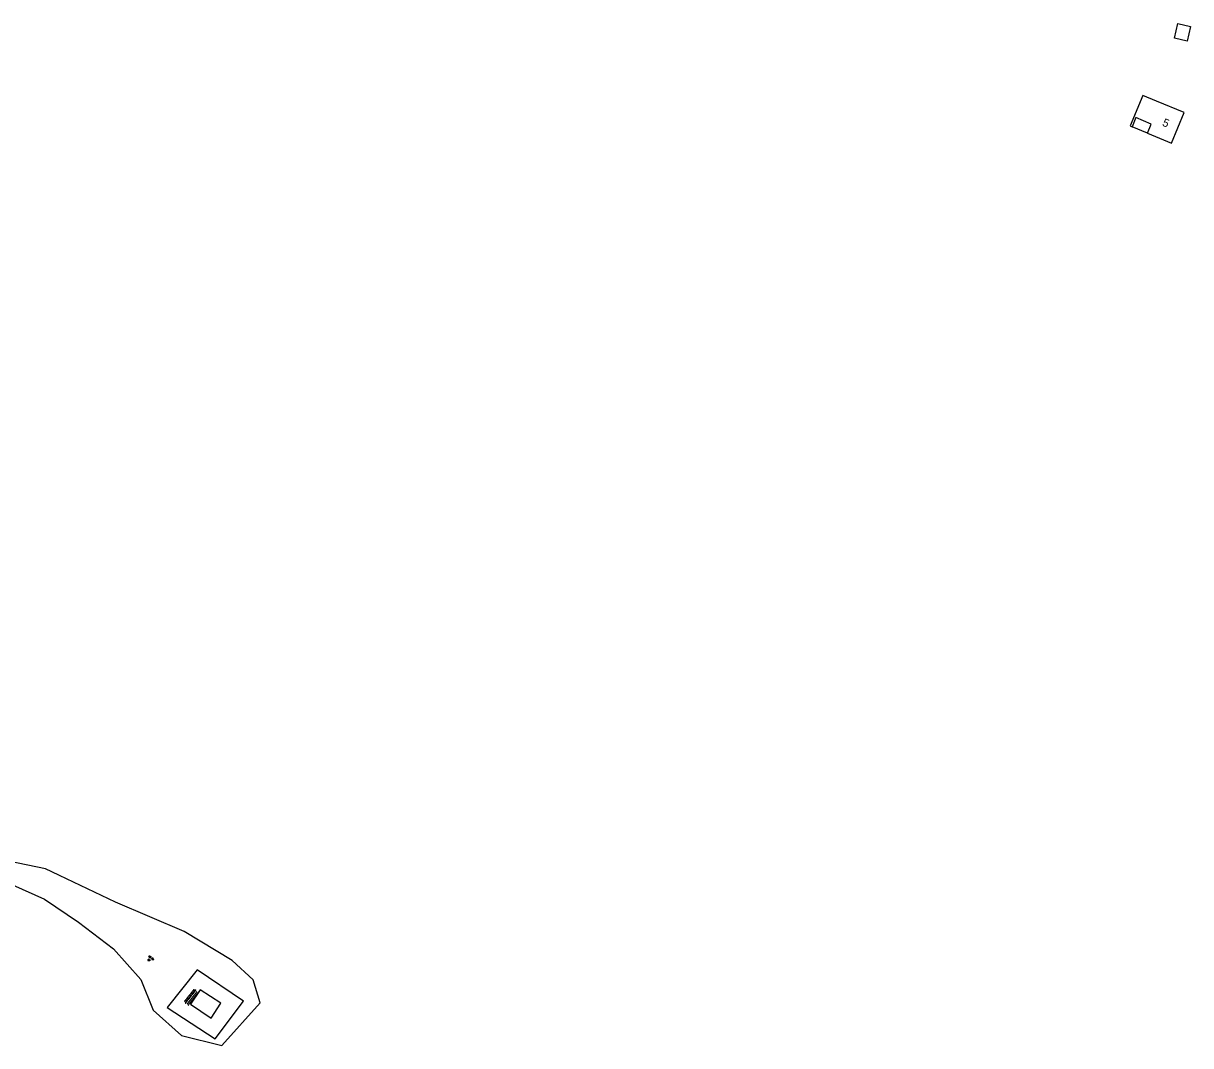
# Model space of a CAD drawing. Extents: x 128999 to 131010, y 395498 to 399007.
# Drawn here: x 129389.8 to 129535.6, y 395721.9 to 395849.6 of the extents above; entities that cross this region are included whole.
import ezdxf

# ---------------------------------------------------------------- set-up
doc = ezdxf.new("R2010")
doc.units = 0
for name, color, linetype in [('gg-anno-huisnummerreeks BGT', 7, 'Continuous'), ('gg-bbg-bijgebouw', 7, 'Continuous'), ('gg-bbg-hoofdgebouw', 7, 'Continuous'), ('gg-bbg-onder overbouw', 7, 'Continuous'), ('gg-bbg-pand overbouw', 7, 'Continuous'), ('gg-knt-onverhard', 7, 'Continuous'), ('gg-kwrk-betonelement', 7, 'Continuous'), ('gt-symb-groenvak', 7, 'Continuous'), ('gt-symb-overige verharding', 7, 'Continuous')]:
    doc.layers.add(name, color=color, linetype=linetype)

# ---------------------------------------------------------------- blocks, each defined once
blk = doc.blocks.new('gt0-GRVAK')
at = {"layer": 'gt-symb-groenvak'}
for p, q in [((-0.11, 0.19), (-0.23, 0.24)), ((-0.18, 0.15), (0.09, 0.15)), ((-0.09, 0.21), (-0.16, 0.32)), ((-0.05, 0.21), (-0.05, 0.39)), ((0, 0.21), (0.06, 0.32)), ((0.01, 0.19), (0.13, 0.24)), ((0.26, -0.05), (0.2, 0.06)), ((0.31, -0.05), (0.31, 0.13)), ((0.35, -0.05), (0.41, 0.06)), ((-0.24, -0.23), (-0.36, -0.18)), ((-0.32, -0.26), (-0.05, -0.26)), ((-0.23, -0.21), (-0.29, -0.1)), ((-0.18, -0.2), (-0.18, -0.02)), ((-0.14, -0.21), (-0.07, -0.1)), ((-0.12, -0.23), (0, -0.18)), ((0.24, -0.07), (0.12, -0.02)), ((0.17, -0.11), (0.44, -0.11)), ((0.37, -0.07), (0.49, -0.02))]:
    blk.add_line(p, q, dxfattribs=at)
blk = doc.blocks.new('gt0-OVH')
at = {"layer": 'gt-symb-overige verharding'}
for points in [[(-0.97, 0.3), (-0.97, 0.31), (-0.96, 0.32), (-0.97, 0.33), (-0.97, 0.34), (-0.98, 0.35), (-0.99, 0.35), (-1, 0.36), (-1.01, 0.35), (-1.02, 0.35), (-1.03, 0.34), (-1.03, 0.33), (-1.04, 0.32), (-1.03, 0.31), (-1.03, 0.3), (-1.02, 0.29), (-1.01, 0.29), (-1, 0.28), (-0.99, 0.29), (-0.98, 0.29)], [(-0.87, 0.11), (-0.87, 0.12), (-0.86, 0.13), (-0.87, 0.14), (-0.87, 0.15), (-0.88, 0.16), (-0.89, 0.16), (-0.9, 0.16), (-0.91, 0.16), (-0.92, 0.16), (-0.93, 0.15), (-0.93, 0.14), (-0.94, 0.13), (-0.93, 0.12), (-0.93, 0.11), (-0.92, 0.1), (-0.91, 0.09), (-0.9, 0.09), (-0.89, 0.09), (-0.88, 0.1)], [(-0.77, 0.3), (-0.77, 0.31), (-0.76, 0.32), (-0.77, 0.33), (-0.77, 0.34), (-0.78, 0.35), (-0.79, 0.35), (-0.8, 0.36), (-0.81, 0.35), (-0.82, 0.35), (-0.83, 0.34), (-0.83, 0.33), (-0.84, 0.32), (-0.83, 0.31), (-0.83, 0.3), (-0.82, 0.29), (-0.81, 0.29), (-0.8, 0.28), (-0.79, 0.29), (-0.78, 0.29)], [(-0.67, 0.11), (-0.67, 0.12), (-0.66, 0.13), (-0.67, 0.14), (-0.67, 0.15), (-0.68, 0.16), (-0.69, 0.16), (-0.7, 0.16), (-0.71, 0.16), (-0.72, 0.16), (-0.73, 0.15), (-0.73, 0.14), (-0.74, 0.13), (-0.73, 0.12), (-0.73, 0.11), (-0.72, 0.1), (-0.71, 0.09), (-0.7, 0.09), (-0.69, 0.09), (-0.68, 0.1)], [(-0.57, 0.3), (-0.57, 0.31), (-0.56, 0.32), (-0.57, 0.33), (-0.57, 0.34), (-0.58, 0.35), (-0.59, 0.35), (-0.6, 0.36), (-0.61, 0.35), (-0.62, 0.35), (-0.63, 0.34), (-0.63, 0.33), (-0.64, 0.32), (-0.63, 0.31), (-0.63, 0.3), (-0.62, 0.29), (-0.61, 0.29), (-0.6, 0.28), (-0.59, 0.29), (-0.58, 0.29)], [(-0.47, 0.11), (-0.47, 0.12), (-0.46, 0.13), (-0.47, 0.14), (-0.47, 0.15), (-0.48, 0.16), (-0.49, 0.16), (-0.5, 0.16), (-0.51, 0.16), (-0.52, 0.16), (-0.53, 0.15), (-0.53, 0.14), (-0.54, 0.13), (-0.53, 0.12), (-0.53, 0.11), (-0.52, 0.1), (-0.51, 0.09), (-0.5, 0.09), (-0.49, 0.09), (-0.48, 0.1)], [(-0.37, 0.3), (-0.37, 0.31), (-0.36, 0.32), (-0.37, 0.33), (-0.37, 0.34), (-0.38, 0.35), (-0.39, 0.35), (-0.4, 0.36), (-0.41, 0.35), (-0.42, 0.35), (-0.43, 0.34), (-0.43, 0.33), (-0.44, 0.32), (-0.43, 0.31), (-0.43, 0.3), (-0.42, 0.29), (-0.41, 0.29), (-0.4, 0.28), (-0.39, 0.29), (-0.38, 0.29)], [(-0.27, 0.11), (-0.27, 0.12), (-0.26, 0.13), (-0.27, 0.14), (-0.27, 0.15), (-0.28, 0.16), (-0.29, 0.16), (-0.3, 0.16), (-0.31, 0.16), (-0.32, 0.16), (-0.33, 0.15), (-0.33, 0.14), (-0.34, 0.13), (-0.33, 0.12), (-0.33, 0.11), (-0.32, 0.1), (-0.31, 0.09), (-0.3, 0.09), (-0.29, 0.09), (-0.28, 0.1)], [(-0.17, 0.3), (-0.17, 0.31), (-0.16, 0.32), (-0.17, 0.33), (-0.17, 0.34), (-0.18, 0.35), (-0.19, 0.35), (-0.2, 0.36), (-0.21, 0.35), (-0.22, 0.35), (-0.23, 0.34), (-0.23, 0.33), (-0.24, 0.32), (-0.23, 0.31), (-0.23, 0.3), (-0.22, 0.29), (-0.21, 0.29), (-0.2, 0.28), (-0.19, 0.29), (-0.18, 0.29)], [(-0.07, 0.11), (-0.07, 0.12), (-0.06, 0.13), (-0.07, 0.14), (-0.07, 0.15), (-0.08, 0.16), (-0.09, 0.16), (-0.1, 0.16), (-0.11, 0.16), (-0.12, 0.16), (-0.13, 0.15), (-0.13, 0.14), (-0.14, 0.13), (-0.13, 0.12), (-0.13, 0.11), (-0.12, 0.1), (-0.11, 0.09), (-0.1, 0.09), (-0.09, 0.09), (-0.08, 0.1)], [(0.03, 0.3), (0.03, 0.31), (0.04, 0.32), (0.03, 0.33), (0.03, 0.34), (0.02, 0.35), (0.01, 0.35), (0, 0.36), (-0.01, 0.35), (-0.02, 0.35), (-0.03, 0.34), (-0.03, 0.33), (-0.04, 0.32), (-0.03, 0.31), (-0.03, 0.3), (-0.02, 0.29), (-0.01, 0.29), (0, 0.28), (0.01, 0.29), (0.02, 0.29)], [(0.13, 0.11), (0.13, 0.12), (0.14, 0.13), (0.13, 0.14), (0.13, 0.15), (0.12, 0.16), (0.11, 0.16), (0.1, 0.16), (0.09, 0.16), (0.08, 0.16), (0.07, 0.15), (0.07, 0.14), (0.06, 0.13), (0.07, 0.12), (0.07, 0.11), (0.08, 0.1), (0.09, 0.09), (0.1, 0.09), (0.11, 0.09), (0.12, 0.1)], [(0.23, 0.3), (0.23, 0.31), (0.24, 0.32), (0.23, 0.33), (0.23, 0.34), (0.22, 0.35), (0.21, 0.35), (0.2, 0.36), (0.19, 0.35), (0.18, 0.35), (0.17, 0.34), (0.17, 0.33), (0.16, 0.32), (0.17, 0.31), (0.17, 0.3), (0.18, 0.29), (0.19, 0.29), (0.2, 0.28), (0.21, 0.29), (0.22, 0.29)], [(0.33, 0.11), (0.33, 0.12), (0.34, 0.13), (0.33, 0.14), (0.33, 0.15), (0.32, 0.16), (0.31, 0.16), (0.3, 0.16), (0.29, 0.16), (0.28, 0.16), (0.27, 0.15), (0.27, 0.14), (0.26, 0.13), (0.27, 0.12), (0.27, 0.11), (0.28, 0.1), (0.29, 0.09), (0.3, 0.09), (0.31, 0.09), (0.32, 0.1)], [(0.43, 0.3), (0.43, 0.31), (0.44, 0.32), (0.43, 0.33), (0.43, 0.34), (0.42, 0.35), (0.41, 0.35), (0.4, 0.36), (0.39, 0.35), (0.38, 0.35), (0.37, 0.34), (0.37, 0.33), (0.36, 0.32), (0.37, 0.31), (0.37, 0.3), (0.38, 0.29), (0.39, 0.29), (0.4, 0.28), (0.41, 0.29), (0.42, 0.29)], [(0.53, 0.11), (0.53, 0.12), (0.54, 0.13), (0.53, 0.14), (0.53, 0.15), (0.52, 0.16), (0.51, 0.16), (0.5, 0.16), (0.49, 0.16), (0.48, 0.16), (0.47, 0.15), (0.47, 0.14), (0.46, 0.13), (0.47, 0.12), (0.47, 0.11), (0.48, 0.1), (0.49, 0.09), (0.5, 0.09), (0.51, 0.09), (0.52, 0.1)], [(0.63, 0.3), (0.63, 0.31), (0.64, 0.32), (0.63, 0.33), (0.63, 0.34), (0.62, 0.35), (0.61, 0.35), (0.6, 0.36), (0.59, 0.35), (0.58, 0.35), (0.57, 0.34), (0.57, 0.33), (0.56, 0.32), (0.57, 0.31), (0.57, 0.3), (0.58, 0.29), (0.59, 0.29), (0.6, 0.28), (0.61, 0.29), (0.62, 0.29)], [(0.73, 0.11), (0.73, 0.12), (0.74, 0.13), (0.73, 0.14), (0.73, 0.15), (0.72, 0.16), (0.71, 0.16), (0.7, 0.16), (0.69, 0.16), (0.68, 0.16), (0.67, 0.15), (0.67, 0.14), (0.66, 0.13), (0.67, 0.12), (0.67, 0.11), (0.68, 0.1), (0.69, 0.09), (0.7, 0.09), (0.71, 0.09), (0.72, 0.1)], [(0.83, 0.3), (0.83, 0.31), (0.84, 0.32), (0.83, 0.33), (0.83, 0.34), (0.82, 0.35), (0.81, 0.35), (0.8, 0.36), (0.79, 0.35), (0.78, 0.35), (0.77, 0.34), (0.77, 0.33), (0.76, 0.32), (0.77, 0.31), (0.77, 0.3), (0.78, 0.29), (0.79, 0.29), (0.8, 0.28), (0.81, 0.29), (0.82, 0.29)], [(0.93, 0.11), (0.93, 0.12), (0.94, 0.13), (0.93, 0.14), (0.93, 0.15), (0.92, 0.16), (0.91, 0.16), (0.9, 0.16), (0.89, 0.16), (0.88, 0.16), (0.87, 0.15), (0.87, 0.14), (0.86, 0.13), (0.87, 0.12), (0.87, 0.11), (0.88, 0.1), (0.89, 0.09), (0.9, 0.09), (0.91, 0.09), (0.92, 0.1)], [(1.03, 0.3), (1.03, 0.31), (1.04, 0.32), (1.03, 0.33), (1.03, 0.34), (1.02, 0.35), (1.01, 0.35), (1, 0.36), (0.99, 0.35), (0.98, 0.35), (0.97, 0.34), (0.97, 0.33), (0.96, 0.32), (0.97, 0.31), (0.97, 0.3), (0.98, 0.29), (0.99, 0.29), (1, 0.28), (1.01, 0.29), (1.02, 0.29)], [(-0.97, -0.14), (-0.97, -0.13), (-0.96, -0.12), (-0.97, -0.11), (-0.97, -0.1), (-0.98, -0.09), (-0.99, -0.09), (-1, -0.08), (-1.01, -0.09), (-1.02, -0.09), (-1.03, -0.1), (-1.03, -0.11), (-1.04, -0.12), (-1.03, -0.13), (-1.03, -0.14), (-1.02, -0.15), (-1.01, -0.15), (-1, -0.16), (-0.99, -0.15), (-0.98, -0.15)], [(-0.87, -0.33), (-0.87, -0.32), (-0.86, -0.31), (-0.87, -0.3), (-0.87, -0.29), (-0.88, -0.28), (-0.89, -0.28), (-0.9, -0.28), (-0.91, -0.28), (-0.92, -0.28), (-0.93, -0.29), (-0.93, -0.3), (-0.94, -0.31), (-0.93, -0.32), (-0.93, -0.33), (-0.92, -0.34), (-0.91, -0.35), (-0.9, -0.35), (-0.89, -0.35), (-0.88, -0.34)], [(-0.77, -0.14), (-0.77, -0.13), (-0.76, -0.12), (-0.77, -0.11), (-0.77, -0.1), (-0.78, -0.09), (-0.79, -0.09), (-0.8, -0.08), (-0.81, -0.09), (-0.82, -0.09), (-0.83, -0.1), (-0.83, -0.11), (-0.84, -0.12), (-0.83, -0.13), (-0.83, -0.14), (-0.82, -0.15), (-0.81, -0.15), (-0.8, -0.16), (-0.79, -0.15), (-0.78, -0.15)], [(-0.67, -0.33), (-0.67, -0.32), (-0.66, -0.31), (-0.67, -0.3), (-0.67, -0.29), (-0.68, -0.28), (-0.69, -0.28), (-0.7, -0.28), (-0.71, -0.28), (-0.72, -0.28), (-0.73, -0.29), (-0.73, -0.3), (-0.74, -0.31), (-0.73, -0.32), (-0.73, -0.33), (-0.72, -0.34), (-0.71, -0.35), (-0.7, -0.35), (-0.69, -0.35), (-0.68, -0.34)], [(-0.57, -0.14), (-0.57, -0.13), (-0.56, -0.12), (-0.57, -0.11), (-0.57, -0.1), (-0.58, -0.09), (-0.59, -0.09), (-0.6, -0.08), (-0.61, -0.09), (-0.62, -0.09), (-0.63, -0.1), (-0.63, -0.11), (-0.64, -0.12), (-0.63, -0.13), (-0.63, -0.14), (-0.62, -0.15), (-0.61, -0.15), (-0.6, -0.16), (-0.59, -0.15), (-0.58, -0.15)], [(-0.47, -0.33), (-0.47, -0.32), (-0.46, -0.31), (-0.47, -0.3), (-0.47, -0.29), (-0.48, -0.28), (-0.49, -0.28), (-0.5, -0.28), (-0.51, -0.28), (-0.52, -0.28), (-0.53, -0.29), (-0.53, -0.3), (-0.54, -0.31), (-0.53, -0.32), (-0.53, -0.33), (-0.52, -0.34), (-0.51, -0.35), (-0.5, -0.35), (-0.49, -0.35), (-0.48, -0.34)], [(-0.37, -0.14), (-0.37, -0.13), (-0.36, -0.12), (-0.37, -0.11), (-0.37, -0.1), (-0.38, -0.09), (-0.39, -0.09), (-0.4, -0.08), (-0.41, -0.09), (-0.42, -0.09), (-0.43, -0.1), (-0.43, -0.11), (-0.44, -0.12), (-0.43, -0.13), (-0.43, -0.14), (-0.42, -0.15), (-0.41, -0.15), (-0.4, -0.16), (-0.39, -0.15), (-0.38, -0.15)], [(-0.27, -0.33), (-0.27, -0.32), (-0.26, -0.31), (-0.27, -0.3), (-0.27, -0.29), (-0.28, -0.28), (-0.29, -0.28), (-0.3, -0.28), (-0.31, -0.28), (-0.32, -0.28), (-0.33, -0.29), (-0.33, -0.3), (-0.34, -0.31), (-0.33, -0.32), (-0.33, -0.33), (-0.32, -0.34), (-0.31, -0.35), (-0.3, -0.35), (-0.29, -0.35), (-0.28, -0.34)], [(-0.17, -0.14), (-0.17, -0.13), (-0.16, -0.12), (-0.17, -0.11), (-0.17, -0.1), (-0.18, -0.09), (-0.19, -0.09), (-0.2, -0.08), (-0.21, -0.09), (-0.22, -0.09), (-0.23, -0.1), (-0.23, -0.11), (-0.24, -0.12), (-0.23, -0.13), (-0.23, -0.14), (-0.22, -0.15), (-0.21, -0.15), (-0.2, -0.16), (-0.19, -0.15), (-0.18, -0.15)], [(-0.07, -0.33), (-0.07, -0.32), (-0.06, -0.31), (-0.07, -0.3), (-0.07, -0.29), (-0.08, -0.28), (-0.09, -0.28), (-0.1, -0.28), (-0.11, -0.28), (-0.12, -0.28), (-0.13, -0.29), (-0.13, -0.3), (-0.14, -0.31), (-0.13, -0.32), (-0.13, -0.33), (-0.12, -0.34), (-0.11, -0.35), (-0.1, -0.35), (-0.09, -0.35), (-0.08, -0.34)], [(0.03, -0.14), (0.03, -0.13), (0.04, -0.12), (0.03, -0.11), (0.03, -0.1), (0.02, -0.09), (0.01, -0.09), (0, -0.08), (-0.01, -0.09), (-0.02, -0.09), (-0.03, -0.1), (-0.03, -0.11), (-0.04, -0.12), (-0.03, -0.13), (-0.03, -0.14), (-0.02, -0.15), (-0.01, -0.15), (0, -0.16), (0.01, -0.15), (0.02, -0.15)], [(0.13, -0.33), (0.13, -0.32), (0.14, -0.31), (0.13, -0.3), (0.13, -0.29), (0.12, -0.28), (0.11, -0.28), (0.1, -0.28), (0.09, -0.28), (0.08, -0.28), (0.07, -0.29), (0.07, -0.3), (0.06, -0.31), (0.07, -0.32), (0.07, -0.33), (0.08, -0.34), (0.09, -0.35), (0.1, -0.35), (0.11, -0.35), (0.12, -0.34)], [(0.23, -0.14), (0.23, -0.13), (0.24, -0.12), (0.23, -0.11), (0.23, -0.1), (0.22, -0.09), (0.21, -0.09), (0.2, -0.08), (0.19, -0.09), (0.18, -0.09), (0.17, -0.1), (0.17, -0.11), (0.16, -0.12), (0.17, -0.13), (0.17, -0.14), (0.18, -0.15), (0.19, -0.15), (0.2, -0.16), (0.21, -0.15), (0.22, -0.15)], [(0.33, -0.33), (0.33, -0.32), (0.34, -0.31), (0.33, -0.3), (0.33, -0.29), (0.32, -0.28), (0.31, -0.28), (0.3, -0.28), (0.29, -0.28), (0.28, -0.28), (0.27, -0.29), (0.27, -0.3), (0.26, -0.31), (0.27, -0.32), (0.27, -0.33), (0.28, -0.34), (0.29, -0.35), (0.3, -0.35), (0.31, -0.35), (0.32, -0.34)], [(0.43, -0.14), (0.43, -0.13), (0.44, -0.12), (0.43, -0.11), (0.43, -0.1), (0.42, -0.09), (0.41, -0.09), (0.4, -0.08), (0.39, -0.09), (0.38, -0.09), (0.37, -0.1), (0.37, -0.11), (0.36, -0.12), (0.37, -0.13), (0.37, -0.14), (0.38, -0.15), (0.39, -0.15), (0.4, -0.16), (0.41, -0.15), (0.42, -0.15)], [(0.53, -0.33), (0.53, -0.32), (0.54, -0.31), (0.53, -0.3), (0.53, -0.29), (0.52, -0.28), (0.51, -0.28), (0.5, -0.28), (0.49, -0.28), (0.48, -0.28), (0.47, -0.29), (0.47, -0.3), (0.46, -0.31), (0.47, -0.32), (0.47, -0.33), (0.48, -0.34), (0.49, -0.35), (0.5, -0.35), (0.51, -0.35), (0.52, -0.34)], [(0.63, -0.14), (0.63, -0.13), (0.64, -0.12), (0.63, -0.11), (0.63, -0.1), (0.62, -0.09), (0.61, -0.09), (0.6, -0.08), (0.59, -0.09), (0.58, -0.09), (0.57, -0.1), (0.57, -0.11), (0.56, -0.12), (0.57, -0.13), (0.57, -0.14), (0.58, -0.15), (0.59, -0.15), (0.6, -0.16), (0.61, -0.15), (0.62, -0.15)], [(0.73, -0.33), (0.73, -0.32), (0.74, -0.31), (0.73, -0.3), (0.73, -0.29), (0.72, -0.28), (0.71, -0.28), (0.7, -0.28), (0.69, -0.28), (0.68, -0.28), (0.67, -0.29), (0.67, -0.3), (0.66, -0.31), (0.67, -0.32), (0.67, -0.33), (0.68, -0.34), (0.69, -0.35), (0.7, -0.35), (0.71, -0.35), (0.72, -0.34)], [(0.83, -0.14), (0.83, -0.13), (0.84, -0.12), (0.83, -0.11), (0.83, -0.1), (0.82, -0.09), (0.81, -0.09), (0.8, -0.08), (0.79, -0.09), (0.78, -0.09), (0.77, -0.1), (0.77, -0.11), (0.76, -0.12), (0.77, -0.13), (0.77, -0.14), (0.78, -0.15), (0.79, -0.15), (0.8, -0.16), (0.81, -0.15), (0.82, -0.15)], [(0.93, -0.33), (0.93, -0.32), (0.94, -0.31), (0.93, -0.3), (0.93, -0.29), (0.92, -0.28), (0.91, -0.28), (0.9, -0.28), (0.89, -0.28), (0.88, -0.28), (0.87, -0.29), (0.87, -0.3), (0.86, -0.31), (0.87, -0.32), (0.87, -0.33), (0.88, -0.34), (0.89, -0.35), (0.9, -0.35), (0.91, -0.35), (0.92, -0.34)], [(1.03, -0.14), (1.03, -0.13), (1.04, -0.12), (1.03, -0.11), (1.03, -0.1), (1.02, -0.09), (1.01, -0.09), (1, -0.08), (0.99, -0.09), (0.98, -0.09), (0.97, -0.1), (0.97, -0.11), (0.96, -0.12), (0.97, -0.13), (0.97, -0.14), (0.98, -0.15), (0.99, -0.15), (1, -0.16), (1.01, -0.15), (1.02, -0.15)]]:
    blk.add_lwpolyline(points, close=True, dxfattribs=at)

msp = doc.modelspace()

# ---------------------------------------------------------------- linework, layer by layer
at = {"layer": 'gg-bbg-bijgebouw'}
msp.add_lwpolyline([(129535.6, 395849.21), (129535.16, 395847.36), (129533.58, 395847.74), (129534.02, 395849.59), (129535.6, 395849.21)], dxfattribs=at)
at = {"layer": 'gg-bbg-hoofdgebouw'}
msp.add_lwpolyline([(129530.22, 395835.88), (129533.19, 395834.64), (129534.78, 395838.46), (129531.32, 395839.88), (129529.63, 395840.58), (129528.04, 395836.79), (129528.29, 395836.68)], dxfattribs=at)
at = {"layer": 'gg-bbg-onder overbouw'}
msp.add_lwpolyline([(129530.22, 395835.88), (129530.69, 395837.02), (129528.76, 395837.83), (129528.29, 395836.68)], dxfattribs=at)
at = {"layer": 'gg-bbg-pand overbouw'}
msp.add_line((129530.22, 395835.88), (129528.29, 395836.68), dxfattribs=at)
at = {"layer": 'gg-knt-onverhard'}
for points in [[(129388.45, 395742.01), (129392.44, 395740.23), (129396.71, 395737.35), (129401.06, 395734.03), (129404.48, 395730.17), (129406.04, 395726.36), (129409.55, 395723.19), (129414.61, 395721.92), (129419.4, 395727.27), (129418.52, 395730.16), (129415.89, 395732.54), (129409.91, 395736.18), (129401.31, 395739.86), (129392.57, 395744), (129384.49, 395745.68)], [(129413.77, 395722.79), (129417.29, 395727.48), (129411.51, 395731.38), (129407.79, 395726.67), (129413.77, 395722.79)]]:
    msp.add_lwpolyline(points, dxfattribs=at)
at = {"layer": 'gg-kwrk-betonelement'}
msp.add_lwpolyline([(129413.26, 395725.37), (129414.46, 395727.22), (129411.88, 395728.89), (129410.7, 395727.12), (129413.26, 395725.37)], dxfattribs=at)

# ---------------------------------------------------------------- block references
at = {"layer": 'gt-symb-groenvak'}
msp.add_blockref('gt0-GRVAK', (129405.67, 395732.8), dxfattribs=at)
at = {"layer": 'gt-symb-overige verharding', "rotation": -128.50778297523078}
msp.add_blockref('gt0-OVH', (129410.79, 395727.98), dxfattribs=at)

# ---------------------------------------------------------------- texts
at = {"layer": 'gg-anno-huisnummerreeks BGT'}
msp.add_text('5', height=1, rotation=337.4, dxfattribs=at).set_placement((129531.98, 395836.84))

doc.saveas('drawing.dxf')
